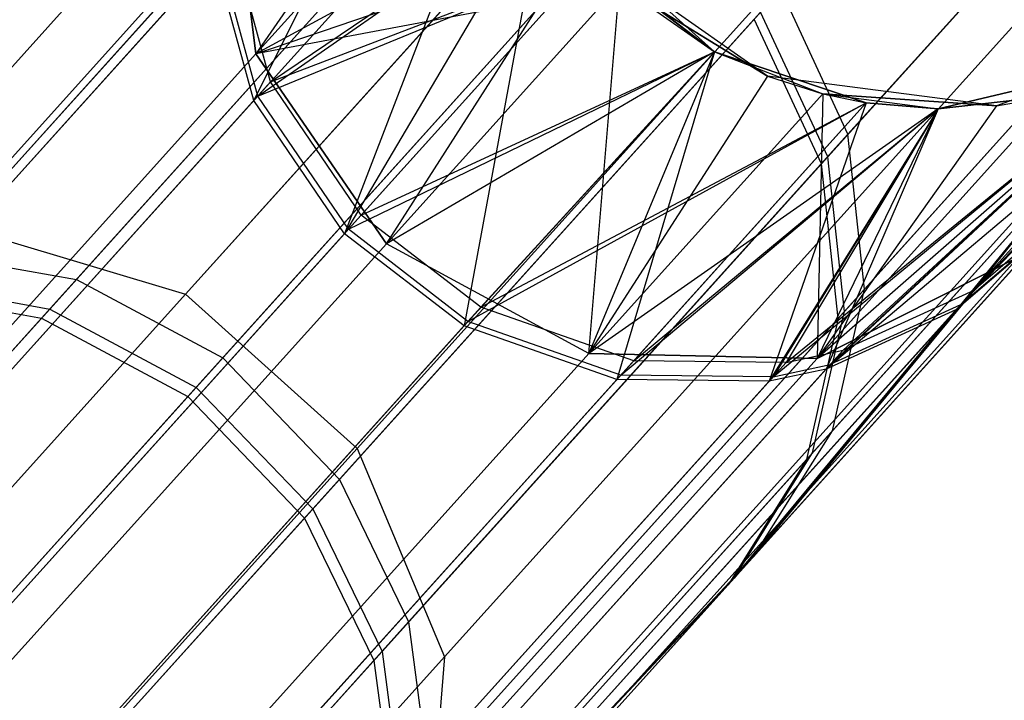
# Model space of a CAD drawing. Extents: x 0.3 to 7.1, y -3.38 to 3.38.
# Tile 575 of 604: x 5.71 to 5.92, y 2.23 to 2.37. Entities that reach past the tile are written whole.
import ezdxf

# ---------------------------------------------------------------- set-up
doc = ezdxf.new("R2010")
doc.units = 0
doc.header["$LTSCALE"] = 2.54
doc.layers.get('0').update_dxf_attribs({"linetype": 'CONTINUOUS'})

# ---------------------------------------------------------------- blocks, each defined once
blk = doc.blocks.new('SINGLES_AVVSTL_STL')
at = {"color": 0}
for p, q in [((5.70267, 2.32741, 18.82238), (5.85394, 2.49541, 18.18148)), ((5.70267, 2.32741, 18.82238), (5.85394, 2.49541, 18.18148)), ((5.85394, 2.49541, 22.50739), (5.70267, 2.32741, 21.86649)), ((5.85394, 2.49541, 22.50739), (5.70267, 2.32741, 21.86649)), ((5.74755, 2.31392, 18.83209), (5.89994, 2.48316, 18.18647)), ((5.74755, 2.31392, 18.83209), (5.89994, 2.48316, 18.18647)), ((5.89994, 2.48316, 22.5024), (5.74755, 2.31392, 21.85677)), ((5.89994, 2.48316, 22.5024), (5.74755, 2.31392, 21.85677)), ((5.78312, 2.28189, 18.83209), (5.93551, 2.45113, 18.18647)), ((5.78312, 2.28189, 18.83209), (5.93551, 2.45113, 18.18647)), ((5.93551, 2.45113, 22.5024), (5.78312, 2.28189, 21.85677)), ((5.93551, 2.45113, 22.5024), (5.78312, 2.28189, 21.85677)), ((5.80506, 2.44112, 57.56742), (5.76168, 2.35413, 56.91279)), ((5.80506, 2.44112, 57.56742), (5.76168, 2.35413, 56.91279)), ((5.80715, 2.42923, 17.50622), (5.76213, 2.36379, 18.14485)), ((5.80715, 2.42923, 17.50622), (5.76213, 2.36379, 18.14485)), ((5.69373, 2.32253, 53.21075), (5.78449, 2.42333, 52.88779)), ((5.69373, 2.32253, 53.21075), (5.78449, 2.42333, 52.88779)), ((5.95045, 2.41991, 52.55382), (5.8849, 2.34711, 52.89152)), ((5.95045, 2.41991, 52.55382), (5.8849, 2.34711, 52.89152)), ((5.68824, 2.31643, 60.11202), (5.78032, 2.41869, 59.78992)), ((5.68824, 2.31643, 60.11202), (5.78032, 2.41869, 59.78992)), ((5.7249, 2.31699, 53.21898), (5.81622, 2.41842, 52.89401)), ((5.7249, 2.31699, 53.21898), (5.81622, 2.41842, 52.89401)), ((5.77902, 2.41726, 56.53958), (5.68653, 2.31454, 56.21771)), ((5.77902, 2.41726, 56.53958), (5.68653, 2.31454, 56.21771)), ((5.81064, 2.41767, 17.50622), (5.76213, 2.36379, 18.14485)), ((5.81064, 2.41767, 17.50622), (5.76213, 2.36379, 18.14485)), ((5.81064, 2.41767, 23.18265), (5.76213, 2.36379, 22.54401)), ((5.81064, 2.41767, 23.18265), (5.76213, 2.36379, 22.54401)), ((5.87941, 2.34101, 56.53575), (5.94676, 2.41581, 56.87267)), ((5.87941, 2.34101, 56.53575), (5.94676, 2.41581, 56.87267)), ((5.88071, 2.34245, 59.79373), (5.94763, 2.41677, 59.45665)), ((5.88071, 2.34245, 59.79373), (5.94763, 2.41677, 59.45665)), ((5.71937, 2.31085, 60.12035), (5.81201, 2.41375, 59.79626)), ((5.71937, 2.31085, 60.12035), (5.81201, 2.41375, 59.79626)), ((5.81071, 2.4123, 56.5332), (5.71765, 2.30895, 56.20934)), ((5.81071, 2.4123, 56.5332), (5.71765, 2.30895, 56.20934)), ((5.61155, 2.25009, 18.76485), (5.75621, 2.41075, 18.15197)), ((5.61155, 2.25009, 18.76485), (5.75621, 2.41075, 18.15197)), ((5.75621, 2.41075, 22.5369), (5.61155, 2.25009, 21.92401)), ((5.75621, 2.41075, 22.5369), (5.61155, 2.25009, 21.92401)), ((5.76213, 2.36379, 18.14485), (5.75621, 2.41075, 18.15197)), ((5.76213, 2.36379, 18.14485), (5.75621, 2.41075, 18.15197)), ((5.75621, 2.41075, 22.5369), (5.76213, 2.36379, 22.54401)), ((5.75621, 2.41075, 22.5369), (5.76213, 2.36379, 22.54401)), ((5.81322, 2.41137, 57.56742), (5.76168, 2.35413, 56.91279)), ((5.81322, 2.41137, 57.56742), (5.76168, 2.35413, 56.91279)), ((5.81322, 2.41137, 57.56742), (5.78047, 2.32649, 56.91467)), ((5.81322, 2.41137, 57.56742), (5.78047, 2.32649, 56.91467)), ((5.80123, 2.23866, 18.82238), (5.9525, 2.40666, 18.18148)), ((5.80123, 2.23866, 18.82238), (5.9525, 2.40666, 18.18148)), ((5.9525, 2.40666, 22.50739), (5.80123, 2.23866, 21.86649)), ((5.9525, 2.40666, 22.50739), (5.80123, 2.23866, 21.86649)), ((5.75527, 2.30074, 53.22303), (5.84687, 2.40247, 52.89709)), ((5.75527, 2.30074, 53.22303), (5.84687, 2.40247, 52.89709)), ((5.74973, 2.29458, 60.12446), (5.84266, 2.39779, 59.79938)), ((5.74973, 2.29458, 60.12446), (5.84266, 2.39779, 59.79938)), ((5.84136, 2.39634, 56.53007), (5.74801, 2.29267, 56.20522)), ((5.84136, 2.39634, 56.53007), (5.74801, 2.29267, 56.20522)), ((5.82168, 2.39624, 23.18265), (5.76213, 2.36379, 22.54401)), ((5.82168, 2.39624, 23.18265), (5.76213, 2.36379, 22.54401)), ((5.7625, 2.35504, 59.41686), (5.82168, 2.39624, 58.76742)), ((5.7625, 2.35504, 59.41686), (5.82168, 2.39624, 58.76742)), ((5.76516, 2.35799, 52.51508), (5.82168, 2.39624, 51.88278)), ((5.76516, 2.35799, 52.51508), (5.82168, 2.39624, 51.88278)), ((5.82168, 2.39624, 57.56742), (5.78047, 2.32649, 56.91467)), ((5.82168, 2.39624, 57.56742), (5.78047, 2.32649, 56.91467)), ((5.82168, 2.39624, 57.56742), (5.80528, 2.30736, 56.91411)), ((5.82168, 2.39624, 57.56742), (5.80528, 2.30736, 56.91411)), ((5.82168, 2.39624, 57.56742), (5.85725, 2.36421, 57.56742)), ((5.82168, 2.39624, 57.56742), (5.85725, 2.36421, 57.56742)), ((5.75644, 2.38993, 52.51915), (5.60788, 2.22494, 53.14683)), ((5.75644, 2.38993, 52.51915), (5.60788, 2.22494, 53.14683)), ((5.76516, 2.35799, 52.51508), (5.75644, 2.38993, 52.51915)), ((5.76516, 2.35799, 52.51508), (5.75644, 2.38993, 52.51915)), ((5.95341, 2.38721, 52.54873), (5.88835, 2.31496, 52.88387)), ((5.95341, 2.38721, 52.54873), (5.88835, 2.31496, 52.88387)), ((5.75293, 2.38604, 56.90856), (5.60103, 2.21733, 56.28268)), ((5.75293, 2.38604, 56.90856), (5.60103, 2.21733, 56.28268)), ((5.60265, 2.21913, 60.0473), (5.75376, 2.38695, 59.42105)), ((5.60265, 2.21913, 60.0473), (5.75376, 2.38695, 59.42105)), ((5.76168, 2.35413, 56.91279), (5.75293, 2.38604, 56.90856)), ((5.76168, 2.35413, 56.91279), (5.75293, 2.38604, 56.90856)), ((5.7625, 2.35504, 59.41686), (5.75376, 2.38695, 59.42105)), ((5.7625, 2.35504, 59.41686), (5.75376, 2.38695, 59.42105)), ((5.76213, 2.36379, 18.14485), (5.82905, 2.38667, 17.50622)), ((5.76213, 2.36379, 18.14485), (5.82905, 2.38667, 17.50622)), ((5.7892, 2.3244, 18.14229), (5.82905, 2.38667, 17.50622)), ((5.7892, 2.3244, 18.14229), (5.82905, 2.38667, 17.50622)), ((5.86822, 2.35917, 1.70622), (5.82905, 2.38667, 1.70622)), ((5.86822, 2.35917, 1.70622), (5.82905, 2.38667, 1.70622)), ((5.97874, 2.38546, 51.88278), (5.91098, 2.31472, 52.52999)), ((5.97874, 2.38546, 51.88278), (5.91098, 2.31472, 52.52999)), ((5.7625, 2.35504, 59.41686), (5.83187, 2.38357, 58.76742)), ((5.7625, 2.35504, 59.41686), (5.83187, 2.38357, 58.76742)), ((5.76516, 2.35799, 52.51508), (5.83187, 2.38357, 51.88278)), ((5.76516, 2.35799, 52.51508), (5.83187, 2.38357, 51.88278)), ((5.78129, 2.3274, 59.41499), (5.83187, 2.38357, 58.76742)), ((5.78129, 2.3274, 59.41499), (5.83187, 2.38357, 58.76742)), ((5.78394, 2.33034, 52.51326), (5.83187, 2.38357, 51.88278)), ((5.78394, 2.33034, 52.51326), (5.83187, 2.38357, 51.88278)), ((5.85725, 2.36421, 51.88278), (5.83187, 2.38357, 51.88278)), ((5.85725, 2.36421, 51.88278), (5.83187, 2.38357, 51.88278)), ((5.83187, 2.38357, 58.76742), (5.85725, 2.36421, 58.76742)), ((5.85725, 2.36421, 57.56742), (5.83187, 2.38357, 58.76742)), ((5.85725, 2.36421, 57.56742), (5.83187, 2.38357, 58.76742)), ((5.83187, 2.38357, 58.76742), (5.85725, 2.36421, 58.76742)), ((5.8829, 2.30891, 56.54358), (5.94974, 2.38314, 56.87794)), ((5.8829, 2.30891, 56.54358), (5.94974, 2.38314, 56.87794)), ((5.88419, 2.31034, 59.78594), (5.9506, 2.3841, 59.45143)), ((5.88419, 2.31034, 59.78594), (5.9506, 2.3841, 59.45143)), ((5.83752, 2.37806, 23.18265), (5.76213, 2.36379, 22.54401)), ((5.83752, 2.37806, 23.18265), (5.76213, 2.36379, 22.54401)), ((5.77946, 2.27551, 53.22177), (5.87097, 2.37715, 52.89613)), ((5.77946, 2.27551, 53.22177), (5.87097, 2.37715, 52.89613)), ((5.83752, 2.37806, 17.50622), (5.7892, 2.3244, 18.14229)), ((5.83752, 2.37806, 17.50622), (5.7892, 2.3244, 18.14229)), ((5.7892, 2.3244, 22.54658), (5.83752, 2.37806, 23.18265)), ((5.7892, 2.3244, 22.54658), (5.83752, 2.37806, 23.18265)), ((5.8312, 2.3016, 18.14485), (5.83752, 2.37806, 17.50622)), ((5.8312, 2.3016, 18.14485), (5.83752, 2.37806, 17.50622)), ((5.83752, 2.37806, 17.50622), (5.86822, 2.35917, 17.50622)), ((5.86822, 2.35917, 1.70622), (5.83752, 2.37806, 17.50622)), ((5.86822, 2.35917, 1.70622), (5.83752, 2.37806, 17.50622)), ((5.83752, 2.37806, 17.50622), (5.86822, 2.35917, 17.50622)), ((5.83752, 2.37806, 23.18265), (5.85725, 2.36421, 51.88278)), ((5.83752, 2.37806, 23.18265), (5.85725, 2.36421, 51.88278)), ((5.83752, 2.37806, 23.18265), (5.85725, 2.36421, 23.18265)), ((5.83752, 2.37806, 23.18265), (5.85725, 2.36421, 23.18265)), ((5.8849, 2.34711, 52.89152), (5.87097, 2.37715, 52.89613)), ((5.8849, 2.34711, 52.89152), (5.87097, 2.37715, 52.89613)), ((5.86546, 2.37102, 56.53104), (5.7722, 2.26745, 56.2065)), ((5.86546, 2.37102, 56.53104), (5.7722, 2.26745, 56.2065)), ((5.77392, 2.26936, 60.12318), (5.86676, 2.37247, 59.79841)), ((5.77392, 2.26936, 60.12318), (5.86676, 2.37247, 59.79841)), ((5.87941, 2.34101, 56.53575), (5.86546, 2.37102, 56.53104)), ((5.87941, 2.34101, 56.53575), (5.86546, 2.37102, 56.53104)), ((5.88071, 2.34245, 59.79373), (5.86676, 2.37247, 59.79841)), ((5.88071, 2.34245, 59.79373), (5.86676, 2.37247, 59.79841)), ((5.90825, 2.31169, 59.43217), (5.96552, 2.37077, 59.10483)), ((5.90825, 2.31169, 59.43217), (5.96552, 2.37077, 59.10483)), ((5.96057, 2.36962, 1.70622), (5.91568, 2.35301, 1.70622)), ((5.96057, 2.36962, 1.70622), (5.91568, 2.35301, 1.70622)), ((5.61907, 2.2049, 18.75099), (5.76213, 2.36379, 18.14485)), ((5.61907, 2.2049, 18.75099), (5.76213, 2.36379, 18.14485)), ((5.76213, 2.36379, 22.54401), (5.61907, 2.2049, 21.93788)), ((5.76213, 2.36379, 22.54401), (5.61907, 2.2049, 21.93788)), ((5.7892, 2.3244, 18.14229), (5.76213, 2.36379, 18.14485)), ((5.7892, 2.3244, 18.14229), (5.76213, 2.36379, 18.14485)), ((5.76213, 2.36379, 22.54401), (5.7892, 2.3244, 22.54658)), ((5.76213, 2.36379, 22.54401), (5.7892, 2.3244, 22.54658)), ((5.78129, 2.3274, 59.41499), (5.85725, 2.36421, 58.76742)), ((5.78129, 2.3274, 59.41499), (5.85725, 2.36421, 58.76742)), ((5.78394, 2.33034, 52.51326), (5.85725, 2.36421, 51.88278)), ((5.78394, 2.33034, 52.51326), (5.85725, 2.36421, 51.88278)), ((5.85725, 2.36421, 23.18265), (5.7892, 2.3244, 22.54658)), ((5.85725, 2.36421, 23.18265), (5.7892, 2.3244, 22.54658)), ((5.85725, 2.36421, 57.56742), (5.80528, 2.30736, 56.91411)), ((5.85725, 2.36421, 57.56742), (5.80528, 2.30736, 56.91411)), ((5.8061, 2.30827, 59.41555), (5.85725, 2.36421, 58.76742)), ((5.8061, 2.30827, 59.41555), (5.85725, 2.36421, 58.76742)), ((5.80875, 2.31122, 52.5138), (5.85725, 2.36421, 51.88278)), ((5.80875, 2.31122, 52.5138), (5.85725, 2.36421, 51.88278)), ((5.85725, 2.36421, 23.18265), (5.8312, 2.3016, 22.54401)), ((5.85725, 2.36421, 23.18265), (5.8312, 2.3016, 22.54401)), ((5.85725, 2.36421, 57.56742), (5.83698, 2.29623, 56.91105)), ((5.85725, 2.36421, 57.56742), (5.83698, 2.29623, 56.91105)), ((5.85725, 2.36421, 23.18265), (5.85725, 2.36421, 51.88278)), ((5.85725, 2.36421, 23.18265), (5.85725, 2.36421, 51.88278)), ((5.85725, 2.36421, 23.18265), (5.88866, 2.35363, 51.88278)), ((5.88866, 2.35363, 51.88278), (5.85725, 2.36421, 51.88278)), ((5.85725, 2.36421, 23.18265), (5.88866, 2.35363, 51.88278)), ((5.85725, 2.36421, 23.18265), (5.87972, 2.35548, 23.18265)), ((5.85725, 2.36421, 23.18265), (5.87972, 2.35548, 23.18265)), ((5.88866, 2.35363, 51.88278), (5.85725, 2.36421, 51.88278)), ((5.85725, 2.36421, 58.76742), (5.88866, 2.35363, 58.76742)), ((5.85725, 2.36421, 57.56742), (5.85725, 2.36421, 58.76742)), ((5.85725, 2.36421, 57.56742), (5.85725, 2.36421, 58.76742)), ((5.85725, 2.36421, 57.56742), (5.88866, 2.35363, 57.56742)), ((5.85725, 2.36421, 58.76742), (5.88866, 2.35363, 58.76742)), ((5.85725, 2.36421, 57.56742), (5.88866, 2.35363, 57.56742)), ((5.86939, 2.29679, 59.42348), (5.95019, 2.36346, 58.76742)), ((5.86939, 2.29679, 59.42348), (5.95019, 2.36346, 58.76742)), ((5.87208, 2.29977, 52.52152), (5.95019, 2.36346, 51.88278)), ((5.87208, 2.29977, 52.52152), (5.95019, 2.36346, 51.88278)), ((5.95019, 2.36346, 23.18265), (5.87853, 2.30062, 22.5369)), ((5.95019, 2.36346, 23.18265), (5.87853, 2.30062, 22.5369)), ((5.95019, 2.36346, 57.56742), (5.88036, 2.2984, 56.9038)), ((5.95019, 2.36346, 57.56742), (5.88036, 2.2984, 56.9038)), ((5.8812, 2.29932, 59.42578), (5.95019, 2.36346, 58.76742)), ((5.8812, 2.29932, 59.42578), (5.95019, 2.36346, 58.76742)), ((5.88389, 2.30232, 52.52375), (5.95019, 2.36346, 51.88278)), ((5.88389, 2.30232, 52.52375), (5.95019, 2.36346, 51.88278)), ((5.95019, 2.36346, 51.88278), (5.90362, 2.35238, 51.88278)), ((5.95019, 2.36346, 51.88278), (5.90362, 2.35238, 51.88278)), ((5.90362, 2.35238, 58.76742), (5.95019, 2.36346, 58.76742)), ((5.90362, 2.35238, 57.56742), (5.95019, 2.36346, 57.56742)), ((5.90362, 2.35238, 58.76742), (5.95019, 2.36346, 58.76742)), ((5.90362, 2.35238, 57.56742), (5.95019, 2.36346, 57.56742)), ((5.95019, 2.36346, 58.76742), (5.90825, 2.31169, 59.43217)), ((5.95019, 2.36346, 58.76742), (5.90825, 2.31169, 59.43217)), ((5.95019, 2.36346, 51.88278), (5.91098, 2.31472, 52.52999)), ((5.95019, 2.36346, 51.88278), (5.91098, 2.31472, 52.52999)), ((5.79773, 2.19414, 18.80517), (5.94702, 2.35994, 18.17265)), ((5.79773, 2.19414, 18.80517), (5.94702, 2.35994, 18.17265)), ((5.94702, 2.35994, 22.51622), (5.79773, 2.19414, 21.8837)), ((5.94702, 2.35994, 22.51622), (5.79773, 2.19414, 21.8837)), ((5.86822, 2.35917, 17.50622), (5.8312, 2.3016, 18.14485)), ((5.86822, 2.35917, 17.50622), (5.8312, 2.3016, 18.14485)), ((5.91568, 2.35301, 1.70622), (5.86822, 2.35917, 1.70622)), ((5.86822, 2.35917, 17.50622), (5.87972, 2.35548, 17.50622)), ((5.86822, 2.35917, 1.70622), (5.86822, 2.35917, 17.50622)), ((5.86822, 2.35917, 1.70622), (5.86822, 2.35917, 17.50622)), ((5.86822, 2.35917, 1.70622), (5.87972, 2.35548, 17.50622)), ((5.86822, 2.35917, 17.50622), (5.87972, 2.35548, 17.50622)), ((5.86822, 2.35917, 1.70622), (5.87972, 2.35548, 17.50622)), ((5.91568, 2.35301, 1.70622), (5.86822, 2.35917, 1.70622)), ((5.76516, 2.35799, 52.51508), (5.61755, 2.19406, 53.13872)), ((5.76516, 2.35799, 52.51508), (5.61755, 2.19406, 53.13872)), ((5.78394, 2.33034, 52.51326), (5.76516, 2.35799, 52.51508)), ((5.78394, 2.33034, 52.51326), (5.76516, 2.35799, 52.51508)), ((5.94614, 2.35717, 52.54254), (5.88169, 2.28559, 52.87456)), ((5.94614, 2.35717, 52.54254), (5.88169, 2.28559, 52.87456)), ((5.61236, 2.18829, 60.03909), (5.7625, 2.35504, 59.41686)), ((5.61236, 2.18829, 60.03909), (5.7625, 2.35504, 59.41686)), ((5.78129, 2.3274, 59.41499), (5.7625, 2.35504, 59.41686)), ((5.78129, 2.3274, 59.41499), (5.7625, 2.35504, 59.41686)), ((5.87972, 2.35548, 17.50622), (5.8312, 2.3016, 18.14485)), ((5.87972, 2.35548, 17.50622), (5.8312, 2.3016, 18.14485)), ((5.87972, 2.35548, 23.18265), (5.8312, 2.3016, 22.54401)), ((5.87972, 2.35548, 23.18265), (5.8312, 2.3016, 22.54401)), ((5.87972, 2.35548, 17.50622), (5.87853, 2.30062, 18.15197)), ((5.87972, 2.35548, 17.50622), (5.87853, 2.30062, 18.15197)), ((5.87853, 2.30062, 18.15197), (5.92758, 2.35509, 17.50622)), ((5.87853, 2.30062, 18.15197), (5.92758, 2.35509, 17.50622)), ((5.92758, 2.35509, 23.18265), (5.87853, 2.30062, 22.5369)), ((5.92758, 2.35509, 23.18265), (5.87853, 2.30062, 22.5369)), ((5.87972, 2.35548, 17.50622), (5.91568, 2.35301, 17.50622)), ((5.91568, 2.35301, 1.70622), (5.87972, 2.35548, 17.50622)), ((5.91568, 2.35301, 1.70622), (5.87972, 2.35548, 17.50622)), ((5.87972, 2.35548, 17.50622), (5.91568, 2.35301, 17.50622)), ((5.87972, 2.35548, 23.18265), (5.88866, 2.35363, 51.88278)), ((5.87972, 2.35548, 23.18265), (5.88866, 2.35363, 51.88278)), ((5.87972, 2.35548, 23.18265), (5.90362, 2.35238, 51.88278)), ((5.87972, 2.35548, 23.18265), (5.90362, 2.35238, 23.18265)), ((5.87972, 2.35548, 23.18265), (5.90362, 2.35238, 51.88278)), ((5.87972, 2.35548, 23.18265), (5.90362, 2.35238, 23.18265)), ((5.94684, 2.35455, 57.2301), (5.88036, 2.2984, 56.9038)), ((5.94684, 2.35455, 57.2301), (5.88036, 2.2984, 56.9038)), ((5.90362, 2.35238, 23.18265), (5.92758, 2.35509, 23.18265)), ((5.92758, 2.35509, 23.18265), (5.90362, 2.35238, 51.88278)), ((5.92758, 2.35509, 23.18265), (5.90362, 2.35238, 51.88278)), ((5.90362, 2.35238, 23.18265), (5.92758, 2.35509, 23.18265)), ((5.94684, 2.35455, 57.2301), (5.90741, 2.31076, 56.89735)), ((5.94684, 2.35455, 57.2301), (5.90741, 2.31076, 56.89735)), ((5.91568, 2.35301, 17.50622), (5.92758, 2.35509, 17.50622)), ((5.91568, 2.35301, 1.70622), (5.92758, 2.35509, 17.50622)), ((5.91568, 2.35301, 17.50622), (5.92758, 2.35509, 17.50622)), ((5.91568, 2.35301, 1.70622), (5.92758, 2.35509, 17.50622)), ((5.76168, 2.35413, 56.91279), (5.61074, 2.1865, 56.29091)), ((5.76168, 2.35413, 56.91279), (5.61074, 2.1865, 56.29091)), ((5.78047, 2.32649, 56.91467), (5.76168, 2.35413, 56.91279)), ((5.78047, 2.32649, 56.91467), (5.76168, 2.35413, 56.91279)), ((5.8061, 2.30827, 59.41555), (5.88866, 2.35363, 58.76742)), ((5.8061, 2.30827, 59.41555), (5.88866, 2.35363, 58.76742)), ((5.80875, 2.31122, 52.5138), (5.88866, 2.35363, 51.88278)), ((5.80875, 2.31122, 52.5138), (5.88866, 2.35363, 51.88278)), ((5.90362, 2.35238, 23.18265), (5.8312, 2.3016, 22.54401)), ((5.90362, 2.35238, 23.18265), (5.8312, 2.3016, 22.54401)), ((5.88866, 2.35363, 57.56742), (5.83698, 2.29623, 56.91105)), ((5.88866, 2.35363, 57.56742), (5.83698, 2.29623, 56.91105)), ((5.8378, 2.29714, 59.41859), (5.88866, 2.35363, 58.76742)), ((5.8378, 2.29714, 59.41859), (5.88866, 2.35363, 58.76742)), ((5.8378, 2.29714, 59.41859), (5.90362, 2.35238, 58.76742)), ((5.8378, 2.29714, 59.41859), (5.90362, 2.35238, 58.76742)), ((5.84047, 2.30011, 52.51676), (5.88866, 2.35363, 51.88278)), ((5.84047, 2.30011, 52.51676), (5.88866, 2.35363, 51.88278)), ((5.84047, 2.30011, 52.51676), (5.90362, 2.35238, 51.88278)), ((5.84047, 2.30011, 52.51676), (5.90362, 2.35238, 51.88278)), ((5.88866, 2.35363, 57.56742), (5.86857, 2.29587, 56.90612)), ((5.88866, 2.35363, 57.56742), (5.86857, 2.29587, 56.90612)), ((5.90362, 2.35238, 57.56742), (5.86857, 2.29587, 56.90612)), ((5.90362, 2.35238, 57.56742), (5.86857, 2.29587, 56.90612)), ((5.90362, 2.35238, 58.76742), (5.86939, 2.29679, 59.42348)), ((5.90362, 2.35238, 58.76742), (5.86939, 2.29679, 59.42348)), ((5.90362, 2.35238, 51.88278), (5.87208, 2.29977, 52.52152)), ((5.90362, 2.35238, 51.88278), (5.87208, 2.29977, 52.52152)), ((5.94251, 2.35314, 56.88436), (5.8763, 2.2796, 56.55311)), ((5.94251, 2.35314, 56.88436), (5.8763, 2.2796, 56.55311)), ((5.87757, 2.28101, 59.77646), (5.94337, 2.35409, 59.44506)), ((5.87757, 2.28101, 59.77646), (5.94337, 2.35409, 59.44506)), ((5.91568, 2.35301, 17.50622), (5.87853, 2.30062, 18.15197)), ((5.91568, 2.35301, 17.50622), (5.87853, 2.30062, 18.15197)), ((5.90362, 2.35238, 23.18265), (5.87853, 2.30062, 22.5369)), ((5.90362, 2.35238, 23.18265), (5.87853, 2.30062, 22.5369)), ((5.90362, 2.35238, 57.56742), (5.88036, 2.2984, 56.9038)), ((5.90362, 2.35238, 57.56742), (5.88036, 2.2984, 56.9038)), ((5.90362, 2.35238, 51.88278), (5.88866, 2.35363, 51.88278)), ((5.90362, 2.35238, 51.88278), (5.88866, 2.35363, 51.88278)), ((5.88866, 2.35363, 58.76742), (5.90362, 2.35238, 58.76742)), ((5.88866, 2.35363, 57.56742), (5.88866, 2.35363, 58.76742)), ((5.88866, 2.35363, 57.56742), (5.88866, 2.35363, 58.76742)), ((5.88866, 2.35363, 57.56742), (5.90362, 2.35238, 57.56742)), ((5.88866, 2.35363, 58.76742), (5.90362, 2.35238, 58.76742)), ((5.88866, 2.35363, 57.56742), (5.90362, 2.35238, 57.56742)), ((5.90362, 2.35238, 23.18265), (5.90362, 2.35238, 51.88278)), ((5.90362, 2.35238, 23.18265), (5.90362, 2.35238, 51.88278)), ((5.90362, 2.35238, 57.56742), (5.90362, 2.35238, 58.76742)), ((5.90362, 2.35238, 57.56742), (5.90362, 2.35238, 58.76742)), ((5.91568, 2.35301, 1.70622), (5.91568, 2.35301, 17.50622)), ((5.91568, 2.35301, 1.70622), (5.91568, 2.35301, 17.50622)), ((5.7938, 2.24593, 53.21568), (5.8849, 2.34711, 52.89152)), ((5.7938, 2.24593, 53.21568), (5.8849, 2.34711, 52.89152)), ((5.88835, 2.31496, 52.88387), (5.8849, 2.34711, 52.89152)), ((5.88835, 2.31496, 52.88387), (5.8849, 2.34711, 52.89152)), ((5.78829, 2.23981, 60.11702), (5.88071, 2.34245, 59.79373)), ((5.78829, 2.23981, 60.11702), (5.88071, 2.34245, 59.79373)), ((5.88419, 2.31034, 59.78594), (5.88071, 2.34245, 59.79373)), ((5.88419, 2.31034, 59.78594), (5.88071, 2.34245, 59.79373)), ((5.87941, 2.34101, 56.53575), (5.78658, 2.23791, 56.2127)), ((5.87941, 2.34101, 56.53575), (5.78658, 2.23791, 56.2127)), ((5.8829, 2.30891, 56.54358), (5.87941, 2.34101, 56.53575)), ((5.8829, 2.30891, 56.54358), (5.87941, 2.34101, 56.53575)), ((5.78394, 2.33034, 52.51326), (5.63676, 2.16688, 53.13511)), ((5.78394, 2.33034, 52.51326), (5.63676, 2.16688, 53.13511)), ((5.80875, 2.31122, 52.5138), (5.78394, 2.33034, 52.51326)), ((5.80875, 2.31122, 52.5138), (5.78394, 2.33034, 52.51326)), ((5.92913, 2.33037, 52.53541), (5.86538, 2.25956, 52.86384)), ((5.92913, 2.33037, 52.53541), (5.86538, 2.25956, 52.86384)), ((5.92913, 2.33037, 52.53541), (5.91098, 2.31472, 52.52999)), ((5.92913, 2.33037, 52.53541), (5.91098, 2.31472, 52.52999)), ((5.78047, 2.32649, 56.91467), (5.62997, 2.15934, 56.29459)), ((5.78047, 2.32649, 56.91467), (5.62997, 2.15934, 56.29459)), ((5.63158, 2.16113, 60.03543), (5.78129, 2.3274, 59.41499)), ((5.63158, 2.16113, 60.03543), (5.78129, 2.3274, 59.41499)), ((5.70267, 2.32741, 18.82238), (5.74755, 2.31392, 18.83209)), ((5.70267, 2.32741, 18.82238), (5.74755, 2.31392, 18.83209)), ((5.70267, 2.32741, 21.86649), (5.74755, 2.31392, 21.85677)), ((5.70267, 2.32741, 21.86649), (5.74755, 2.31392, 21.85677)), ((5.80528, 2.30736, 56.91411), (5.78047, 2.32649, 56.91467)), ((5.80528, 2.30736, 56.91411), (5.78047, 2.32649, 56.91467)), ((5.8061, 2.30827, 59.41555), (5.78129, 2.3274, 59.41499)), ((5.8061, 2.30827, 59.41555), (5.78129, 2.3274, 59.41499)), ((5.92554, 2.32638, 56.89174), (5.86004, 2.25363, 56.56407)), ((5.92554, 2.32638, 56.89174), (5.86004, 2.25363, 56.56407)), ((5.8613, 2.25503, 59.76556), (5.92639, 2.32732, 59.43774)), ((5.8613, 2.25503, 59.76556), (5.92639, 2.32732, 59.43774)), ((5.92554, 2.32638, 56.89174), (5.90741, 2.31076, 56.89735)), ((5.92554, 2.32638, 56.89174), (5.90741, 2.31076, 56.89735)), ((5.90825, 2.31169, 59.43217), (5.92639, 2.32732, 59.43774)), ((5.90825, 2.31169, 59.43217), (5.92639, 2.32732, 59.43774)), ((5.7892, 2.3244, 18.14229), (5.64671, 2.16615, 18.74598)), ((5.7892, 2.3244, 18.14229), (5.64671, 2.16615, 18.74598)), ((5.64671, 2.16615, 21.94289), (5.7892, 2.3244, 22.54658)), ((5.64671, 2.16615, 21.94289), (5.7892, 2.3244, 22.54658)), ((5.8312, 2.3016, 18.14485), (5.7892, 2.3244, 18.14229)), ((5.8312, 2.3016, 18.14485), (5.7892, 2.3244, 18.14229)), ((5.8312, 2.3016, 22.54401), (5.7892, 2.3244, 22.54658)), ((5.8312, 2.3016, 22.54401), (5.7892, 2.3244, 22.54658)), ((5.69373, 2.32253, 53.21075), (5.7249, 2.31699, 53.21898)), ((5.69373, 2.32253, 53.21075), (5.7249, 2.31699, 53.21898)), ((5.77342, 2.15852, 18.78441), (5.92032, 2.32167, 18.162)), ((5.77342, 2.15852, 18.78441), (5.92032, 2.32167, 18.162)), ((5.92032, 2.32167, 22.52687), (5.77342, 2.15852, 21.90446)), ((5.92032, 2.32167, 22.52687), (5.77342, 2.15852, 21.90446)), ((5.92032, 2.32167, 18.162), (5.87853, 2.30062, 18.15197)), ((5.92032, 2.32167, 18.162), (5.87853, 2.30062, 18.15197)), ((5.87853, 2.30062, 22.5369), (5.92032, 2.32167, 22.52687)), ((5.87853, 2.30062, 22.5369), (5.92032, 2.32167, 22.52687)), ((5.48226, 2.04751, 53.78696), (5.7249, 2.31699, 53.21898)), ((5.48226, 2.04751, 53.78696), (5.7249, 2.31699, 53.21898)), ((5.68824, 2.31643, 60.11202), (5.71937, 2.31085, 60.12035)), ((5.68824, 2.31643, 60.11202), (5.71937, 2.31085, 60.12035)), ((5.7249, 2.31699, 53.21898), (5.75527, 2.30074, 53.22303)), ((5.7249, 2.31699, 53.21898), (5.75527, 2.30074, 53.22303)), ((5.50221, 2.04143, 19.41024), (5.74755, 2.31392, 18.83209)), ((5.50221, 2.04143, 19.41024), (5.74755, 2.31392, 18.83209)), ((5.74755, 2.31392, 21.85677), (5.50221, 2.04143, 21.27863)), ((5.74755, 2.31392, 21.85677), (5.50221, 2.04143, 21.27863)), ((5.68653, 2.31454, 56.21771), (5.71765, 2.30895, 56.20934)), ((5.68653, 2.31454, 56.21771), (5.71765, 2.30895, 56.20934)), ((5.74755, 2.31392, 18.83209), (5.78312, 2.28189, 18.83209)), ((5.74755, 2.31392, 18.83209), (5.78312, 2.28189, 18.83209)), ((5.74755, 2.31392, 21.85677), (5.78312, 2.28189, 21.85677)), ((5.74755, 2.31392, 21.85677), (5.78312, 2.28189, 21.85677)), ((5.75989, 2.14692, 53.16833), (5.91098, 2.31472, 52.52999)), ((5.75989, 2.14692, 53.16833), (5.91098, 2.31472, 52.52999)), ((5.79794, 2.21456, 53.20558), (5.88835, 2.31496, 52.88387)), ((5.79794, 2.21456, 53.20558), (5.88835, 2.31496, 52.88387)), ((5.91098, 2.31472, 52.52999), (5.86538, 2.25956, 52.86384)), ((5.91098, 2.31472, 52.52999), (5.86538, 2.25956, 52.86384)), ((5.88169, 2.28559, 52.87456), (5.88835, 2.31496, 52.88387)), ((5.88169, 2.28559, 52.87456), (5.88835, 2.31496, 52.88387)), ((5.91098, 2.31472, 52.52999), (5.88389, 2.30232, 52.52375)), ((5.91098, 2.31472, 52.52999), (5.88389, 2.30232, 52.52375)), ((5.75457, 2.14101, 60.06907), (5.90825, 2.31169, 59.43217)), ((5.75457, 2.14101, 60.06907), (5.90825, 2.31169, 59.43217)), ((5.90825, 2.31169, 59.43217), (5.8613, 2.25503, 59.76556)), ((5.90825, 2.31169, 59.43217), (5.8613, 2.25503, 59.76556)), ((5.90825, 2.31169, 59.43217), (5.8812, 2.29932, 59.42578)), ((5.90825, 2.31169, 59.43217), (5.8812, 2.29932, 59.42578)), ((5.47306, 2.0373, 60.68847), (5.71937, 2.31085, 60.12035)), ((5.47306, 2.0373, 60.68847), (5.71937, 2.31085, 60.12035)), ((5.80875, 2.31122, 52.5138), (5.66145, 2.14762, 53.13619)), ((5.80875, 2.31122, 52.5138), (5.66145, 2.14762, 53.13619)), ((5.71937, 2.31085, 60.12035), (5.74973, 2.29458, 60.12446)), ((5.71937, 2.31085, 60.12035), (5.74973, 2.29458, 60.12446)), ((5.90741, 2.31076, 56.89735), (5.75292, 2.13918, 56.26082)), ((5.90741, 2.31076, 56.89735), (5.75292, 2.13918, 56.26082)), ((5.79247, 2.20848, 60.10678), (5.88419, 2.31034, 59.78594)), ((5.79247, 2.20848, 60.10678), (5.88419, 2.31034, 59.78594)), ((5.84047, 2.30011, 52.51676), (5.80875, 2.31122, 52.5138)), ((5.84047, 2.30011, 52.51676), (5.80875, 2.31122, 52.5138)), ((5.86004, 2.25363, 56.56407), (5.90741, 2.31076, 56.89735)), ((5.86004, 2.25363, 56.56407), (5.90741, 2.31076, 56.89735)), ((5.87757, 2.28101, 59.77646), (5.88419, 2.31034, 59.78594)), ((5.87757, 2.28101, 59.77646), (5.88419, 2.31034, 59.78594)), ((5.90741, 2.31076, 56.89735), (5.88036, 2.2984, 56.9038)), ((5.90741, 2.31076, 56.89735), (5.88036, 2.2984, 56.9038)), ((5.71765, 2.30895, 56.20934), (5.4933, 2.05978, 55.68382)), ((5.71765, 2.30895, 56.20934), (5.4933, 2.05978, 55.68382)), ((5.65626, 2.14186, 60.03653), (5.8061, 2.30827, 59.41555)), ((5.65626, 2.14186, 60.03653), (5.8061, 2.30827, 59.41555)), ((5.71765, 2.30895, 56.20934), (5.74801, 2.29267, 56.20522)), ((5.71765, 2.30895, 56.20934), (5.74801, 2.29267, 56.20522)), ((5.8829, 2.30891, 56.54358), (5.79077, 2.20659, 56.22296)), ((5.8829, 2.30891, 56.54358), (5.79077, 2.20659, 56.22296)), ((5.8378, 2.29714, 59.41859), (5.8061, 2.30827, 59.41555)), ((5.8378, 2.29714, 59.41859), (5.8061, 2.30827, 59.41555)), ((5.8829, 2.30891, 56.54358), (5.8763, 2.2796, 56.55311)), ((5.8829, 2.30891, 56.54358), (5.8763, 2.2796, 56.55311)), ((5.80528, 2.30736, 56.91411), (5.65465, 2.14007, 56.29348)), ((5.80528, 2.30736, 56.91411), (5.65465, 2.14007, 56.29348)), ((5.83698, 2.29623, 56.91105), (5.80528, 2.30736, 56.91411)), ((5.83698, 2.29623, 56.91105), (5.80528, 2.30736, 56.91411)), ((5.68814, 2.14271, 18.75099), (5.8312, 2.3016, 18.14485)), ((5.68814, 2.14271, 18.75099), (5.8312, 2.3016, 18.14485)), ((5.8312, 2.3016, 22.54401), (5.68814, 2.14271, 21.93788)), ((5.8312, 2.3016, 22.54401), (5.68814, 2.14271, 21.93788)), ((5.73426, 2.13614, 53.15596), (5.88389, 2.30232, 52.52375)), ((5.73426, 2.13614, 53.15596), (5.88389, 2.30232, 52.52375)), ((5.8312, 2.3016, 18.14485), (5.87853, 2.30062, 18.15197)), ((5.8312, 2.3016, 18.14485), (5.87853, 2.30062, 18.15197)), ((5.87853, 2.30062, 22.5369), (5.8312, 2.3016, 22.54401)), ((5.87853, 2.30062, 22.5369), (5.8312, 2.3016, 22.54401)), ((5.87208, 2.29977, 52.52152), (5.88389, 2.30232, 52.52375)), ((5.87208, 2.29977, 52.52152), (5.88389, 2.30232, 52.52375)), ((5.5119, 2.03044, 53.79274), (5.75527, 2.30074, 53.22303)), ((5.5119, 2.03044, 53.79274), (5.75527, 2.30074, 53.22303)), ((5.84047, 2.30011, 52.51676), (5.69247, 2.13574, 53.14206)), ((5.84047, 2.30011, 52.51676), (5.69247, 2.13574, 53.14206)), ((5.87208, 2.29977, 52.52152), (5.72297, 2.13417, 53.15153)), ((5.87208, 2.29977, 52.52152), (5.72297, 2.13417, 53.15153)), ((5.72899, 2.13029, 60.05654), (5.8812, 2.29932, 59.42578)), ((5.72899, 2.13029, 60.05654), (5.8812, 2.29932, 59.42578)), ((5.73387, 2.13996, 18.76485), (5.87853, 2.30062, 18.15197)), ((5.73387, 2.13996, 18.76485), (5.87853, 2.30062, 18.15197)), ((5.87853, 2.30062, 22.5369), (5.73387, 2.13996, 21.92401)), ((5.87853, 2.30062, 22.5369), (5.73387, 2.13996, 21.92401)), ((5.75527, 2.30074, 53.22303), (5.77946, 2.27551, 53.22177)), ((5.75527, 2.30074, 53.22303), (5.77946, 2.27551, 53.22177)), ((5.87208, 2.29977, 52.52152), (5.84047, 2.30011, 52.51676)), ((5.87208, 2.29977, 52.52152), (5.84047, 2.30011, 52.51676)), ((5.86939, 2.29679, 59.42348), (5.8812, 2.29932, 59.42578)), ((5.86939, 2.29679, 59.42348), (5.8812, 2.29932, 59.42578)), ((5.88036, 2.2984, 56.9038), (5.72736, 2.12847, 56.27339)), ((5.88036, 2.2984, 56.9038), (5.72736, 2.12847, 56.27339)), ((5.88036, 2.2984, 56.9038), (5.86857, 2.29587, 56.90612)), ((5.88036, 2.2984, 56.9038), (5.86857, 2.29587, 56.90612)), ((5.83698, 2.29623, 56.91105), (5.68565, 2.12816, 56.28752)), ((5.83698, 2.29623, 56.91105), (5.68565, 2.12816, 56.28752)), ((5.68726, 2.12995, 60.04247), (5.8378, 2.29714, 59.41859)), ((5.68726, 2.12995, 60.04247), (5.8378, 2.29714, 59.41859)), ((5.86857, 2.29587, 56.90612), (5.71609, 2.12653, 56.2779)), ((5.86857, 2.29587, 56.90612), (5.71609, 2.12653, 56.2779)), ((5.86939, 2.29679, 59.42348), (5.71772, 2.12834, 60.05206)), ((5.86939, 2.29679, 59.42348), (5.71772, 2.12834, 60.05206)), ((5.86857, 2.29587, 56.90612), (5.83698, 2.29623, 56.91105)), ((5.86857, 2.29587, 56.90612), (5.83698, 2.29623, 56.91105)), ((5.86939, 2.29679, 59.42348), (5.8378, 2.29714, 59.41859)), ((5.86939, 2.29679, 59.42348), (5.8378, 2.29714, 59.41859)), ((5.50267, 2.0202, 60.69431), (5.74973, 2.29458, 60.12446)), ((5.50267, 2.0202, 60.69431), (5.74973, 2.29458, 60.12446)), ((5.74973, 2.29458, 60.12446), (5.77392, 2.26936, 60.12318)), ((5.74973, 2.29458, 60.12446), (5.77392, 2.26936, 60.12318)), ((5.74801, 2.29267, 56.20522), (5.52297, 2.04275, 55.6781)), ((5.74801, 2.29267, 56.20522), (5.52297, 2.04275, 55.6781)), ((5.74801, 2.29267, 56.20522), (5.7722, 2.26745, 56.2065)), ((5.74801, 2.29267, 56.20522), (5.7722, 2.26745, 56.2065)), ((5.79213, 2.18612, 53.19327), (5.88169, 2.28559, 52.87456)), ((5.79213, 2.18612, 53.19327), (5.88169, 2.28559, 52.87456)), ((5.86538, 2.25956, 52.86384), (5.88169, 2.28559, 52.87456)), ((5.86538, 2.25956, 52.86384), (5.88169, 2.28559, 52.87456)), ((5.53778, 2.00941, 19.41024), (5.78312, 2.28189, 18.83209)), ((5.53778, 2.00941, 19.41024), (5.78312, 2.28189, 18.83209)), ((5.78312, 2.28189, 21.85677), (5.53778, 2.00941, 21.27863)), ((5.78312, 2.28189, 21.85677), (5.53778, 2.00941, 21.27863)), ((5.78312, 2.28189, 18.83209), (5.80123, 2.23866, 18.82238)), ((5.78312, 2.28189, 18.83209), (5.80123, 2.23866, 18.82238)), ((5.78312, 2.28189, 21.85677), (5.80123, 2.23866, 21.86649)), ((5.78312, 2.28189, 21.85677), (5.80123, 2.23866, 21.86649)), ((5.78671, 2.1801, 60.09432), (5.87757, 2.28101, 59.77646)), ((5.78671, 2.1801, 60.09432), (5.87757, 2.28101, 59.77646)), ((5.8613, 2.25503, 59.76556), (5.87757, 2.28101, 59.77646)), ((5.8613, 2.25503, 59.76556), (5.87757, 2.28101, 59.77646)), ((5.8763, 2.2796, 56.55311), (5.78502, 2.17823, 56.23547)), ((5.8763, 2.2796, 56.55311), (5.78502, 2.17823, 56.23547)), ((5.8763, 2.2796, 56.55311), (5.86004, 2.25363, 56.56407)), ((5.8763, 2.2796, 56.55311), (5.86004, 2.25363, 56.56407)), ((5.53631, 2.00547, 53.79094), (5.77946, 2.27551, 53.22177)), ((5.53631, 2.00547, 53.79094), (5.77946, 2.27551, 53.22177)), ((5.77946, 2.27551, 53.22177), (5.7938, 2.24593, 53.21568)), ((5.77946, 2.27551, 53.22177), (5.7938, 2.24593, 53.21568)), ((5.5271, 1.99523, 60.69249), (5.77392, 2.26936, 60.12318)), ((5.5271, 1.99523, 60.69249), (5.77392, 2.26936, 60.12318)), ((5.77392, 2.26936, 60.12318), (5.78829, 2.23981, 60.11702)), ((5.77392, 2.26936, 60.12318), (5.78829, 2.23981, 60.11702)), ((5.7722, 2.26745, 56.2065), (5.54738, 2.01776, 55.67988)), ((5.7722, 2.26745, 56.2065), (5.54738, 2.01776, 55.67988)), ((5.7722, 2.26745, 56.2065), (5.78658, 2.23791, 56.2127)), ((5.7722, 2.26745, 56.2065), (5.78658, 2.23791, 56.2127)), ((5.75989, 2.14692, 53.16833), (5.86538, 2.25956, 52.86384)), ((5.75989, 2.14692, 53.16833), (5.86538, 2.25956, 52.86384)), ((5.77678, 2.16117, 53.1791), (5.86538, 2.25956, 52.86384)), ((5.77678, 2.16117, 53.1791), (5.86538, 2.25956, 52.86384)), ((5.75457, 2.14101, 60.06907), (5.8613, 2.25503, 59.76556)), ((5.75457, 2.14101, 60.06907), (5.8613, 2.25503, 59.76556)), ((5.77142, 2.15521, 60.07997), (5.8613, 2.25503, 59.76556)), ((5.77142, 2.15521, 60.07997), (5.8613, 2.25503, 59.76556)), ((5.86004, 2.25363, 56.56407), (5.75292, 2.13918, 56.26082)), ((5.86004, 2.25363, 56.56407), (5.75292, 2.13918, 56.26082)), ((5.86004, 2.25363, 56.56407), (5.76976, 2.15336, 56.24987)), ((5.86004, 2.25363, 56.56407), (5.76976, 2.15336, 56.24987)), ((5.55176, 1.97712, 53.78226), (5.7938, 2.24593, 53.21568)), ((5.55176, 1.97712, 53.78226), (5.7938, 2.24593, 53.21568)), ((5.7938, 2.24593, 53.21568), (5.79794, 2.21456, 53.20558)), ((5.7938, 2.24593, 53.21568), (5.79794, 2.21456, 53.20558)), ((5.54259, 1.96693, 60.68373), (5.78829, 2.23981, 60.11702)), ((5.54259, 1.96693, 60.68373), (5.78829, 2.23981, 60.11702)), ((5.55768, 1.96818, 19.39629), (5.80123, 2.23866, 18.82238)), ((5.55768, 1.96818, 19.39629), (5.80123, 2.23866, 18.82238)), ((5.80123, 2.23866, 21.86649), (5.55768, 1.96818, 21.29258)), ((5.80123, 2.23866, 21.86649), (5.55768, 1.96818, 21.29258)), ((5.78829, 2.23981, 60.11702), (5.79247, 2.20848, 60.10678)), ((5.78829, 2.23981, 60.11702), (5.79247, 2.20848, 60.10678)), ((5.80123, 2.23866, 18.82238), (5.79773, 2.19414, 18.80517)), ((5.80123, 2.23866, 18.82238), (5.79773, 2.19414, 18.80517)), ((5.80123, 2.23866, 21.86649), (5.79773, 2.19414, 21.8837)), ((5.80123, 2.23866, 21.86649), (5.79773, 2.19414, 21.8837)), ((5.78658, 2.23791, 56.2127), (5.56278, 1.98935, 55.68846)), ((5.78658, 2.23791, 56.2127), (5.56278, 1.98935, 55.68846)), ((5.78658, 2.23791, 56.2127), (5.79077, 2.20659, 56.22296)), ((5.78658, 2.23791, 56.2127), (5.79077, 2.20659, 56.22296))]:
    blk.add_line(p, q, dxfattribs=at)

msp = doc.modelspace()

# ---------------------------------------------------------------- block references
at = {"color": 0}
msp.add_blockref('SINGLES_AVVSTL_STL', (0, 0), dxfattribs=at)

doc.saveas('drawing.dxf')
